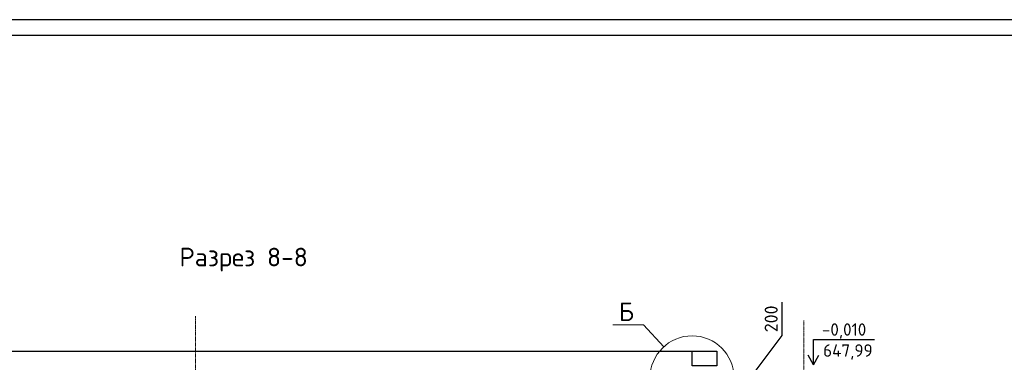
# Model space of a CAD drawing. Header units: millimetres. Extents: x 125896 to 2572636, y -120305 to 130347.
# Tile 264 of 320: x 403781 to 419648, y 61908 to 67429. Entities that reach past the tile are written whole.
import ezdxf

# ---------------------------------------------------------------- set-up
doc = ezdxf.new("R2010")
doc.units = ezdxf.units.MM
doc.linetypes.add('CENTER', pattern=[2, 1.25, -0.25, 0.25, -0.25])
doc.linetypes.add('CENTER2', pattern=[28.575, 19.05, -3.175, 3.175, -3.175])
doc.layers.add('11', color=7, linetype='Continuous')
doc.layers.add('Столовая - обозначения', color=7, linetype='Continuous')
for name, color, linetype, lineweight in [('ОСИ', 7, 'CENTER', 15), ('Столовая Двери и окна', 7, 'Continuous', 15), ('ТЕКСТ', 7, 'Continuous', 15)]:
    doc.layers.add(name, color=color, linetype=linetype, lineweight=lineweight)
doc.styles.get("Standard").update_dxf_attribs({"font": 'isocpeur.ttf'})
doc.dimstyles.new('Осевые', dxfattribs={"dimscale": 0.7, "dimtxt": 450, "dimasz": 400, "dimexe": 100, "dimexo": 100, "dimgap": 100, "dimtad": 1, "dimdec": 0, "dimzin": 0, "dimdsep": 46, "dimtxsty": 'Standard', "dimblk": 'OBLIQUE', "dimcen": 9, "dimdle": 100, "dimazin": 0, "dimtm": 1e-09, "dimtfac": 1, "dimtdec": 0, "dimtofl": 0, "dimtmove": 0, "dimatfit": 3, "dimfxl": 1, "dimtolj": 1, "dimtzin": 0, "dimarcsym": 0})

# ---------------------------------------------------------------- blocks, each defined once
blk = doc.blocks.new('Штамп')
at = {"layer": '11'}
blk.add_line((311470, 126228), (252070, 126228), dxfattribs=at)
at = {"layer": '11', "lineweight": 30}
blk.add_line((254210, 125978), (311220, 125978), dxfattribs=at)
blk = doc.blocks.new('_OBLIQUE')
at = {"color": 0, "linetype": 'ByBlock'}
blk.add_line((-0.5, -0.5), (0.5, 0.5), dxfattribs=at)
blk = doc.blocks.new('*D787')
at = {"layer": 'Defpoints', "color": 0, "linetype": 'ByBlock', "lineweight": 20, "ltscale": 13, "transparency": 16777216}
for p in [(415016, 61450), (415016, 61050), (415245, 61050)]:
    blk.add_point(p, dxfattribs=at)
at = {"layer": 'ОСИ', "color": 0, "linetype": 'ByBlock', "lineweight": -2, "ltscale": 13, "transparency": 16777216}
for p, q in [((416066, 62339), (416066, 62878)), ((415245, 61250), (416066, 62339)), ((415051, 61450), (415280, 61450)), ((415245, 61485), (415245, 61015)), ((415051, 61050), (415280, 61050))]:
    blk.add_line(p, q, dxfattribs=at)
at = {"layer": 'ОСИ', "color": 0, "linetype": 'ByBlock', "lineweight": -2, "ltscale": 13, "transparency": 16777216, "xscale": 140, "yscale": 140, "zscale": 140}
for p, rotation in [((415245, 61450), 90), ((415245, 61050), 270)]:
    blk.add_blockref('_OBLIQUE', p, dxfattribs=dict(at, rotation=rotation))
at = {"layer": 'ОСИ', "color": 0, "linetype": 'ByBlock', "ltscale": 13, "transparency": 16777216, "insert": (415891, 62608), "char_height": 210, "attachment_point": 5, "rotation": 90}
blk.add_mtext('\\A1;200', dxfattribs=at)

msp = doc.modelspace()

# ---------------------------------------------------------------- linework, layer by layer
at = {"layer": 'ОСИ', "color": 16, "linetype": 'CENTER2', "lineweight": 15, "ltscale": 0.2, "transparency": 33554687}
for p, q in [((406615.9, 62651.4, 360), (406615.9, 52000.8, 360)), ((416415.9, 62583.8, 360), (416415.9, 52000.8, 360))]:
    msp.add_line(p, q, dxfattribs=at)
at = {"layer": 'Столовая Двери и окна', "color": 18, "lineweight": 20, "true_color": 0x000000}
for p in [(413337, 62510.5, 360), (414161.5, 62159.9, 360)]:
    msp.add_line(p, (413831.3, 62510.5, 360), dxfattribs=at)
at = {"layer": 'Столовая Двери и окна', "color": 18, "lineweight": 25, "true_color": 0x000000}
for p, q in [((416572.4, 61869.8, 360), (416572.4, 62274.5, 360)), ((416572.4, 62274.5, 360), (417558.1, 62274.5, 360)), ((416572.4, 61869.8, 360), (416484.7, 62020.7, 360)), ((416572.4, 61869.8, 360), (416660.2, 62020.7, 360))]:
    msp.add_line(p, q, dxfattribs=at)
at = {"layer": 'Столовая Двери и окна', "color": 18, "lineweight": 30, "true_color": 0x000000}
msp.add_line((398415.9, 62089.8, 360), (414615.9, 62089.8, 360), dxfattribs=at)
at = {"layer": 'Столовая Двери и окна', "color": 18, "lineweight": 30, "true_color": 0x000000, "elevation": 360}
msp.add_lwpolyline([(415015.9, 61849.8), (414615.9, 61849.8), (414615.9, 62089.8), (415015.9, 62089.8)], close=True, dxfattribs=at)
at = {"layer": 'Столовая Двери и окна', "color": 18, "lineweight": 20, "true_color": 0x000000}
msp.add_circle((414615.9, 61659.4, 360), 675.9, dxfattribs=at)

# ---------------------------------------------------------------- block references
at = {"layer": 'Столовая - обозначения', "color": 252, "lineweight": 20, "true_color": 0x939598}
msp.add_blockref('Штамп', (127028, -58798.4), dxfattribs=at)

# ---------------------------------------------------------------- texts
at = {"layer": 'Столовая - обозначения', "lineweight": 25}
for s, p in [('-0,010', (416707.9, 62336.6, 360)), ('647,99', (416727.9, 61998.5, 360))]:
    msp.add_text(s, height=200, dxfattribs=at).set_placement(p)
at = {"layer": 'ТЕКСТ', "lineweight": 25}
for s, p in [('Разрез 8-8', (406355, 63454.5)), ('Б', (413436.4, 62572.9, 360))]:
    msp.add_text(s, height=300, dxfattribs=at).set_placement(p)

# ---------------------------------------------------------------- dimensions: what is measured, and where the dimension line sits
at = {"layer": 'ОСИ', "linetype": 'ByBlock', "ltscale": 13}
dim = msp.add_linear_dim(base=(415244.5, 61049.8, 360), p1=(415015.9, 61449.8, 360), p2=(415015.9, 61049.8, 360), angle=90, dimstyle='Осевые', override={"dimtxt": 300, "dimasz": 200, "dimexe": 50, "dimexo": 50, "dimlfac": 0.5, "dimdle": 50, "dimtmove": 1}, dxfattribs=at)
dim.commit()
dim.dimension.update_dxf_attribs({"geometry": '*D787', "text_midpoint": (416065.7, 62408.8, 360), "dimtype": 160})

doc.saveas('drawing.dxf')
